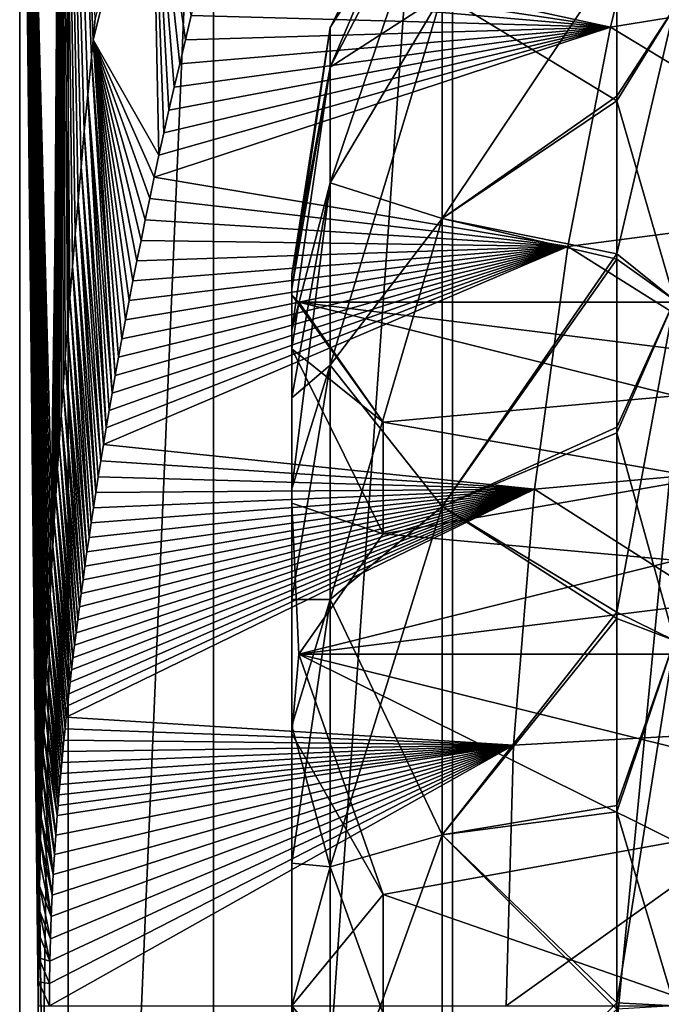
# Model space of a CAD drawing. Header units: metres. Extents: x 26 to 263, y -109 to 109.
# Tile 378 of 656: x 72.83 to 74.41, y 0 to 2.43. Entities that reach past the tile are written whole.
import ezdxf

# ---------------------------------------------------------------- set-up
doc = ezdxf.new("R2010")
doc.units = ezdxf.units.M
doc.layers.add('solid_500750', color=7, linetype='CONTINUOUS')

msp = doc.modelspace()

# ---------------------------------------------------------------- linework, layer by layer
at = {"layer": 'solid_500750'}
for points in [[(72.83136, -4.220759), (72.830727, 4.16214), (72.95034, 4.16214, -1.901214)], [(72.936272, -4.220759, 1.780962), (72.830727, 4.16214), (72.83136, -4.220759)], [(72.912239, 1.130758, 1.758196), (72.933479, 4.16214, 1.762596), (72.830727, 4.16214)], [(72.908798, 1.069608, 1.729915), (72.912239, 1.130758, 1.758196), (72.830727, 4.16214)], [(72.905548, 1.009218, 1.702745), (72.908798, 1.069608, 1.729915), (72.830727, 4.16214)], [(72.902489, 0.949752, 1.676763), (72.905548, 1.009218, 1.702745), (72.830727, 4.16214)], [(72.899635, 0.891474, 1.652155), (72.902489, 0.949752, 1.676763), (72.830727, 4.16214)], [(72.89698, 0.834303, 1.628879), (72.899635, 0.891474, 1.652155), (72.830727, 4.16214)], [(72.894539, 0.778696, 1.607128), (72.89698, 0.834303, 1.628879), (72.830727, 4.16214)], [(72.892311, 0.725096, 1.587066), (72.894539, 0.778696, 1.607128), (72.830727, 4.16214)], [(72.890266, 0.672668, 1.568403), (72.892311, 0.725096, 1.587066), (72.830727, 4.16214)], [(72.888374, 0.620917, 1.550923), (72.890266, 0.672668, 1.568403), (72.830727, 4.16214)], [(72.886635, 0.569753, 1.534649), (72.888374, 0.620917, 1.550923), (72.830727, 4.16214)], [(72.885002, 0.51734, 1.519193), (72.886635, 0.569753, 1.534649), (72.830727, 4.16214)], [(72.883469, 0.463801, 1.504515), (72.885002, 0.51734, 1.519193), (72.830727, 4.16214)], [(72.882065, 0.408958, 1.490978), (72.883469, 0.463801, 1.504515), (72.830727, 4.16214)], [(72.880791, 0.352457, 1.478557), (72.882065, 0.408958, 1.490978), (72.830727, 4.16214)], [(72.879669, 0.294812, 1.467532), (72.880791, 0.352457, 1.478557), (72.830727, 4.16214)], [(72.878738, 0.236504, 1.458357), (72.879669, 0.294812, 1.467532), (72.830727, 4.16214)], [(72.877991, 0.177448, 1.45093), (72.878738, 0.236504, 1.458357), (72.830727, 4.16214)], [(72.877457, 0.118347, 1.445607), (72.877991, 0.177448, 1.45093), (72.830727, 4.16214)], [(72.877144, 0.05923, 1.442402), (72.877457, 0.118347, 1.445607), (72.830727, 4.16214)], [(72.877029, 0, 1.441266), (72.877144, 0.05923, 1.442402), (72.830727, 4.16214)], [(72.877647, -0.140266, 1.44748), (72.877029, 0, 1.441266), (72.830727, 4.16214)], [(72.936272, -4.220759, 1.780962), (72.877647, -0.140266, 1.44748), (72.830727, 4.16214)], [(72.950966, -4.220759, -1.901135), (72.83136, -4.220759), (72.95034, 4.16214, -1.901214)], [(72.912239, 1.130758, 1.758196), (72.915894, 1.192923, 1.787669), (72.933479, 4.16214, 1.762596)], [(72.915894, 1.192923, 1.787669), (72.919762, 1.256242, 1.818349), (72.933479, 4.16214, 1.762596)], [(72.919762, 1.256242, 1.818349), (72.923859, 1.320725, 1.85025), (72.933479, 4.16214, 1.762596)], [(72.923859, 1.320725, 1.85025), (72.928207, 1.386727, 1.883501), (72.933479, 4.16214, 1.762596)], [(72.928207, 1.386727, 1.883501), (72.932816, 1.45418, 1.918072), (72.933479, 4.16214, 1.762596)], [(72.932816, 1.45418, 1.918072), (72.937706, 1.52338, 1.954092), (72.933479, 4.16214, 1.762596)], [(73.011429, 2.377561, 2.429818), (73.016693, 2.42965, 2.460081), (72.933479, 4.16214, 1.762596)], [(73.007149, 2.33455, 2.404907), (73.011429, 2.377561, 2.429818), (72.933479, 4.16214, 1.762596)], [(72.998154, 2.242141, 2.351637), (73.007149, 2.33455, 2.404907), (72.933479, 4.16214, 1.762596)], [(72.989677, 2.152441, 2.300288), (72.998154, 2.242141, 2.351637), (72.933479, 4.16214, 1.762596)], [(72.981705, 2.065363, 2.250815), (72.989677, 2.152441, 2.300288), (72.933479, 4.16214, 1.762596)], [(72.974205, 1.980912, 2.203223), (72.981705, 2.065363, 2.250815), (72.933479, 4.16214, 1.762596)], [(72.967155, 1.899002, 2.157468), (72.974205, 1.980912, 2.203223), (72.933479, 4.16214, 1.762596)], [(72.960526, 1.819457, 2.113457), (72.967155, 1.899002, 2.157468), (72.933479, 4.16214, 1.762596)], [(72.954292, 1.742317, 2.071214), (72.960526, 1.819457, 2.113457), (72.933479, 4.16214, 1.762596)], [(72.948425, 1.667276, 2.03058), (72.954292, 1.742317, 2.071214), (72.933479, 4.16214, 1.762596)], [(72.942902, 1.594371, 1.991573), (72.948425, 1.667276, 2.03058), (72.933479, 4.16214, 1.762596)], [(72.937706, 1.52338, 1.954092), (72.942902, 1.594371, 1.991573), (72.933479, 4.16214, 1.762596)], [(72.950966, -4.220759, -1.901135), (72.95034, 4.16214, -1.901214), (73.307297, 4.16214, -3.772445)], [(73.307907, -4.220759, -3.772288), (72.950966, -4.220759, -1.901135), (73.307297, 4.16214, -3.772445)], [(73.307907, -4.220759, -3.772288), (73.307297, 4.16214, -3.772445), (73.895966, 4.16214, -5.584182)], [(73.896553, -4.220759, -5.58395), (73.307907, -4.220759, -3.772288), (73.895966, 4.16214, -5.584182)], [(73.896553, -4.220759, -5.58395), (73.895966, 4.16214, -5.584182), (74.707062, 4.16214, -7.307853)], [(74.707619, -4.220759, -7.307549), (73.896553, -4.220759, -5.58395), (74.707062, 4.16214, -7.307853)], [(73.594597, 2.310278, 27.678358), (73.870148, 2.839268, 27.833685), (73.870148, 2.959133, 27)], [(73.594597, 2.310278, 27.678358), (73.870148, 2.959133, 27), (73.594597, 2.407811, 27)], [(73.870148, 2.839268, 26.166315), (73.594597, 2.407811, 27), (73.870148, 2.959133, 27)], [(73.156174, 2.950758, 3.242053), (73.011429, 2.377561, 2.429818), (73.173454, 2.093676, 4.141219)], [(73.156174, 2.950758, 3.242053), (73.016693, 2.42965, 2.460081), (73.011429, 2.377561, 2.429818)], [(73.156174, 2.950758, 3.242053), (73.173454, 2.093676, 4.141219), (73.185547, 2.148542, 4.221309)], [(73.156174, 2.950758, 3.242053), (73.185547, 2.148542, 4.221309), (73.198082, 2.204357, 4.302996)], [(73.156174, 2.950758, 3.242053), (73.198082, 2.204357, 4.302996), (73.21106, 2.261122, 4.386268)], [(73.156174, 2.950758, 3.242053), (73.21106, 2.261122, 4.386268), (73.224495, 2.318833, 4.471111)], [(73.156174, 2.950758, 3.242053), (73.224495, 2.318833, 4.471111), (73.238411, 2.377475, 4.557518)], [(73.156174, 2.950758, 3.242053), (73.238411, 2.377475, 4.557518), (73.252808, 2.437095, 4.645542)], [(73.299133, 2.621943, 4.919494), (74.28421, 2.408786, 24.125935), (74.39798, 2.874351, 24.591555)], [(73.870148, 2.489382, 25.400171), (74.300003, 2.861541, 25.163813), (74.300003, 2.227413, 24.431219)], [(75, 2.524911, 24.228355), (74.39798, 2.874351, 24.591555), (74.28421, 2.408786, 24.125935)], [(74.441887, 2.456731, 24.54327), (74.300003, 2.227413, 24.431219), (74.300003, 2.861541, 25.163813)], [(73.594597, 2.025579, 28.301762), (73.870148, 2.489382, 28.599829), (73.870148, 2.839268, 27.833685)], [(73.594597, 2.025579, 28.301762), (73.870148, 2.839268, 27.833685), (73.594597, 2.310278, 27.678358)], [(73.594597, 2.310278, 26.321642), (73.594597, 2.407811, 27), (73.870148, 2.839268, 26.166315)], [(73.594597, 2.310278, 26.321642), (73.870148, 2.839268, 26.166315), (73.870148, 2.489382, 25.400171)], [(73.299133, 2.621943, 4.919494), (73.283142, 2.55926, 4.826432), (74.28421, 2.408786, 24.125935)], [(73.870148, 1.93782, 29.236364), (74.300003, 2.239231, 29.558485), (74.300003, 2.581744, 29.212374)], [(73.870148, 2.489382, 28.599829), (73.870148, 1.93782, 29.236364), (74.300003, 2.581744, 29.212374)], [(74.441887, 2.456731, 29.45673), (74.300003, 2.581744, 29.212374), (74.300003, 2.239231, 29.558485)], [(73.283142, 2.55926, 4.826432), (73.267715, 2.497691, 4.735178), (74.28421, 2.408786, 24.125935)], [(75, 2.524911, 24.228355), (74.28421, 2.408786, 24.125935), (75, 1.975468, 23.813036)], [(73.267715, 2.497691, 4.735178), (73.252808, 2.437095, 4.645542), (74.28421, 2.408786, 24.125935)], [(73.594597, 1.576781, 28.819702), (73.870148, 1.93782, 29.236364), (73.870148, 2.489382, 28.599829)], [(73.594597, 1.576781, 28.819702), (73.870148, 2.489382, 28.599829), (73.594597, 2.025579, 28.301762)], [(73.594597, 2.025579, 25.698238), (73.870148, 2.489382, 25.400171), (73.870148, 1.93782, 24.763636)], [(73.594597, 2.310278, 26.321642), (73.870148, 2.489382, 25.400171), (73.594597, 2.025579, 25.698238)], [(73.870148, 1.93782, 24.763636), (73.870148, 2.489382, 25.400171), (74.300003, 2.227413, 24.431219)], [(74.441887, 2.456731, 29.45673), (74.300003, 2.239231, 29.558485), (74.300003, 1.850887, 29.852055)], [(74.441887, 2.456731, 29.45673), (74.300003, 1.850887, 29.852055), (74.441887, 1.737171, 30.008867)], [(74.441887, 1.737171, 23.991133), (74.300003, 2.227413, 24.431219), (74.441887, 2.456731, 24.54327)], [(73.252808, 2.437095, 4.645542), (73.238411, 2.377475, 4.557518), (74.28421, 2.408786, 24.125935)], [(73.161789, 2.039768, 4.062721), (74.179802, 1.869233, 23.749083), (74.28421, 2.408786, 24.125935)], [(73.173454, 2.093676, 4.141219), (73.161789, 2.039768, 4.062721), (74.28421, 2.408786, 24.125935)], [(73.185547, 2.148542, 4.221309), (73.173454, 2.093676, 4.141219), (74.28421, 2.408786, 24.125935)], [(73.198082, 2.204357, 4.302996), (73.185547, 2.148542, 4.221309), (74.28421, 2.408786, 24.125935)], [(73.21106, 2.261122, 4.386268), (73.198082, 2.204357, 4.302996), (74.28421, 2.408786, 24.125935)], [(73.224495, 2.318833, 4.471111), (73.21106, 2.261122, 4.386268), (74.28421, 2.408786, 24.125935)], [(73.238411, 2.377475, 4.557518), (73.224495, 2.318833, 4.471111), (74.28421, 2.408786, 24.125935)], [(73.594597, 2.407811, 27), (73.5, 1.8, 27), (73.5, 1.765427, 27.351034)], [(73.594597, 2.310278, 26.321642), (73.5, 1.8, 27), (73.594597, 2.407811, 27)], [(73.594597, 2.310278, 27.678358), (73.594597, 2.407811, 27), (73.5, 1.765427, 27.351034)], [(75, 1.975468, 23.813036), (74.28421, 2.408786, 24.125935), (74.179802, 1.869233, 23.749083)], [(73.007149, 2.33455, 2.404907), (73.066025, 1.551638, 3.364043), (73.011429, 2.377561, 2.429818)], [(73.011429, 2.377561, 2.429818), (73.066025, 1.551638, 3.364043), (73.074043, 1.596347, 3.426904)], [(73.011429, 2.377561, 2.429818), (73.074043, 1.596347, 3.426904), (73.08239, 1.641954, 3.491312)], [(73.011429, 2.377561, 2.429818), (73.08239, 1.641954, 3.491312), (73.091064, 1.688465, 3.55727)], [(73.011429, 2.377561, 2.429818), (73.091064, 1.688465, 3.55727), (73.100075, 1.735892, 3.624787)], [(73.011429, 2.377561, 2.429818), (73.100075, 1.735892, 3.624787), (73.109428, 1.784225, 3.693858)], [(73.011429, 2.377561, 2.429818), (73.109428, 1.784225, 3.693858), (73.119141, 1.833477, 3.764491)], [(73.011429, 2.377561, 2.429818), (73.119141, 1.833477, 3.764491), (73.129227, 1.883658, 3.836693)], [(73.011429, 2.377561, 2.429818), (73.129227, 1.883658, 3.836693), (73.139687, 1.934757, 3.910459)], [(73.011429, 2.377561, 2.429818), (73.139687, 1.934757, 3.910459), (73.150536, 1.986794, 3.985801)], [(73.011429, 2.377561, 2.429818), (73.150536, 1.986794, 3.985801), (73.161789, 2.039768, 4.062721)], [(73.011429, 2.377561, 2.429818), (73.161789, 2.039768, 4.062721), (73.173454, 2.093676, 4.141219)], [(72.998154, 2.242141, 2.351637), (73.058304, 1.507834, 3.302732), (73.007149, 2.33455, 2.404907)], [(73.007149, 2.33455, 2.404907), (73.058304, 1.507834, 3.302732), (73.066025, 1.551638, 3.364043)], [(73.594597, 2.310278, 26.321642), (73.5, 1.662988, 26.311255), (73.5, 1.765427, 26.648966)], [(73.594597, 2.310278, 26.321642), (73.594597, 2.025579, 25.698238), (73.5, 1.662988, 26.311255)], [(73.594597, 2.310278, 26.321642), (73.5, 1.765427, 26.648966), (73.5, 1.8, 27)], [(73.594597, 2.310278, 27.678358), (73.5, 1.765427, 27.351034), (73.5, 1.662988, 27.688745)], [(73.594597, 2.025579, 28.301762), (73.594597, 2.310278, 27.678358), (73.5, 1.662988, 27.688745)], [(72.989677, 2.152441, 2.300288), (73.043762, 1.422888, 3.184723), (72.998154, 2.242141, 2.351637)], [(72.998154, 2.242141, 2.351637), (73.043762, 1.422888, 3.184723), (73.050888, 1.464915, 3.242957)], [(72.998154, 2.242141, 2.351637), (73.050888, 1.464915, 3.242957), (73.058304, 1.507834, 3.302732)], [(73.870148, 1.93782, 29.236364), (74.300003, 1.850887, 29.852055), (74.300003, 2.239231, 29.558485)], [(73.870148, 1.93782, 24.763636), (74.300003, 2.227413, 24.431219), (74.300003, 1.837619, 24.139378)], [(74.441887, 1.737171, 23.991133), (74.300003, 1.837619, 24.139378), (74.300003, 2.227413, 24.431219)], [(72.981705, 2.065363, 2.250815), (73.036926, 1.381747, 3.128021), (72.989677, 2.152441, 2.300288)], [(72.989677, 2.152441, 2.300288), (73.036926, 1.381747, 3.128021), (73.043762, 1.422888, 3.184723)], [(72.974205, 1.980912, 2.203223), (73.030357, 1.34147, 3.072831), (72.981705, 2.065363, 2.250815)], [(72.981705, 2.065363, 2.250815), (73.030357, 1.34147, 3.072831), (73.036926, 1.381747, 3.128021)], [(73.161789, 2.039768, 4.062721), (73.150536, 1.986794, 3.985801), (74.179802, 1.869233, 23.749083)], [(73.594597, 2.025579, 25.698238), (73.5, 1.496597, 25.999956), (73.5, 1.662988, 26.311255)], [(73.594597, 2.025579, 25.698238), (73.594597, 1.576781, 25.180298), (73.5, 1.496597, 25.999956)], [(73.594597, 2.025579, 28.301762), (73.5, 1.662988, 27.688745), (73.5, 1.496597, 28.000044)], [(73.594597, 2.025579, 28.301762), (73.5, 1.496597, 28.000044), (73.5, 1.27269, 28.272869)], [(73.594597, 1.576781, 28.819702), (73.594597, 2.025579, 28.301762), (73.5, 1.27269, 28.272869)], [(73.594597, 2.025579, 25.698238), (73.870148, 1.93782, 24.763636), (73.594597, 1.576781, 25.180298)], [(72.967155, 1.899002, 2.157468), (73.018005, 1.263528, 2.967003), (72.974205, 1.980912, 2.203223)], [(72.974205, 1.980912, 2.203223), (73.018005, 1.263528, 2.967003), (73.024055, 1.302079, 3.019178)], [(72.974205, 1.980912, 2.203223), (73.024055, 1.302079, 3.019178), (73.030357, 1.34147, 3.072831)], [(73.150536, 1.986794, 3.985801), (73.139687, 1.934757, 3.910459), (74.179802, 1.869233, 23.749083)], [(75, 1.975468, 23.813036), (74.179802, 1.869233, 23.749083), (75, 1.352847, 23.502836)], [(73.139687, 1.934757, 3.910459), (73.129227, 1.883658, 3.836693), (74.179802, 1.869233, 23.749083)], [(73.594597, 1.000241, 29.190222), (73.870148, 1.229268, 29.691723), (73.870148, 1.93782, 29.236364)], [(73.594597, 1.000241, 29.190222), (73.870148, 1.93782, 29.236364), (73.594597, 1.576781, 28.819702)], [(73.594597, 1.576781, 25.180298), (73.870148, 1.93782, 24.763636), (73.870148, 1.229268, 24.308277)], [(73.870148, 1.93782, 29.236364), (73.870148, 1.229268, 29.691723), (74.300003, 1.850887, 29.852055)], [(73.870148, 1.229268, 24.308277), (73.870148, 1.93782, 24.763636), (74.300003, 1.837619, 24.139378)], [(72.960526, 1.819457, 2.113457), (73.012207, 1.225778, 2.916257), (72.967155, 1.899002, 2.157468)], [(72.967155, 1.899002, 2.157468), (73.012207, 1.225778, 2.916257), (73.018005, 1.263528, 2.967003)], [(73.036926, 1.381747, 3.128021), (74.097626, 1.271786, 23.472244), (74.179802, 1.869233, 23.749083)], [(73.043762, 1.422888, 3.184723), (73.036926, 1.381747, 3.128021), (74.179802, 1.869233, 23.749083)], [(73.050888, 1.464915, 3.242957), (73.043762, 1.422888, 3.184723), (74.179802, 1.869233, 23.749083)], [(73.058304, 1.507834, 3.302732), (73.050888, 1.464915, 3.242957), (74.179802, 1.869233, 23.749083)], [(73.066025, 1.551638, 3.364043), (73.058304, 1.507834, 3.302732), (74.179802, 1.869233, 23.749083)], [(73.074043, 1.596347, 3.426904), (73.066025, 1.551638, 3.364043), (74.179802, 1.869233, 23.749083)], [(73.08239, 1.641954, 3.491312), (73.074043, 1.596347, 3.426904), (74.179802, 1.869233, 23.749083)], [(73.091064, 1.688465, 3.55727), (73.08239, 1.641954, 3.491312), (74.179802, 1.869233, 23.749083)], [(73.100075, 1.735892, 3.624787), (73.091064, 1.688465, 3.55727), (74.179802, 1.869233, 23.749083)], [(73.109428, 1.784225, 3.693858), (73.100075, 1.735892, 3.624787), (74.179802, 1.869233, 23.749083)], [(73.119141, 1.833477, 3.764491), (73.109428, 1.784225, 3.693858), (74.179802, 1.869233, 23.749083)], [(73.129227, 1.883658, 3.836693), (73.119141, 1.833477, 3.764491), (74.179802, 1.869233, 23.749083)], [(75, 1.352847, 23.502836), (74.179802, 1.869233, 23.749083), (74.097626, 1.271786, 23.472244)], [(73.870148, 1.229268, 29.691723), (74.300003, 1.424492, 30.087202), (74.300003, 1.850887, 29.852055)], [(74.441887, 1.737171, 30.008867), (74.300003, 1.850887, 29.852055), (74.300003, 1.424492, 30.087202)], [(72.954292, 1.742317, 2.071214), (73.001297, 1.152682, 2.819046), (72.960526, 1.819457, 2.113457)], [(72.960526, 1.819457, 2.113457), (73.001297, 1.152682, 2.819046), (73.006638, 1.188855, 2.866969)], [(72.960526, 1.819457, 2.113457), (73.006638, 1.188855, 2.866969), (73.012207, 1.225778, 2.916257)], [(73.870148, 1.229268, 24.308277), (74.300003, 1.837619, 24.139378), (74.300003, 1.410147, 23.906218)], [(74.441887, 1.737171, 23.991133), (74.300003, 1.410147, 23.906218), (74.300003, 1.837619, 24.139378)], [(73.5, 1.8, 27), (73.5, 1.75, 27), (73.5, 1.616794, 27.669615)], [(73.5, 1.8, 27), (73.5, 1.765427, 26.648966), (73.5, 1.75, 27)], [(73.5, 1.765427, 27.351034), (73.5, 1.8, 27), (73.5, 1.616794, 27.669615)], [(73.5, 1.765427, 26.648966), (73.5, 1.616794, 26.330385), (73.5, 1.75, 27)], [(73.5, 1.662988, 27.688745), (73.5, 1.765427, 27.351034), (73.5, 1.616794, 27.669615)], [(73.5, 1.765427, 26.648966), (73.5, 1.662988, 26.311255), (73.5, 1.616794, 26.330385)], [(73.5, 1.75, 27), (73.517952, 1.732051, 27), (73.725128, 1.43625, 27.512342)], [(73.5, 1.616794, 27.669615), (73.5, 1.75, 27), (73.725128, 1.43625, 27.512342)], [(73.5, 1.616794, 26.330385), (73.517952, 1.732051, 27), (73.5, 1.75, 27)], [(72.948425, 1.667276, 2.03058), (72.996162, 1.117237, 2.77246), (72.954292, 1.742317, 2.071214)], [(72.954292, 1.742317, 2.071214), (72.996162, 1.117237, 2.77246), (73.001297, 1.152682, 2.819046)], [(73.725128, 1.43625, 26.487658), (73.517952, 1.732051, 27), (73.5, 1.616794, 26.330385)], [(77, 1.732051, 27), (77, 1.299038, 27.75), (73.517952, 0.866025, 28.5)], [(77, 1.732051, 27), (73.517952, 0.866025, 28.5), (73.725128, 1.161827, 27.987658)], [(77, 1.732051, 27), (73.725128, 1.43625, 27.512342), (73.517952, 1.732051, 27)], [(77, 1.732051, 27), (73.517952, 1.732051, 27), (77, 1.299038, 26.25)], [(77, 0.866025, 25.5), (77, 1.299038, 26.25), (73.517952, 1.732051, 27)], [(77, 0.866025, 25.5), (73.517952, 1.732051, 27), (73.725128, 1.43625, 26.487658)], [(77, 1.732051, 27), (73.725128, 1.161827, 27.987658), (73.725128, 1.43625, 27.512342)], [(74.441887, 1.737171, 30.008867), (74.300003, 1.424492, 30.087202), (74.300003, 0.968966, 30.259005)], [(74.441887, 1.737171, 30.008867), (74.300003, 0.968966, 30.259005), (74.441887, 0.899226, 30.355957)], [(74.441887, 0.899226, 23.644043), (74.300003, 1.410147, 23.906218), (74.441887, 1.737171, 23.991133)], [(72.942902, 1.594371, 1.991573), (72.991241, 1.082528, 2.727217), (72.948425, 1.667276, 2.03058)], [(72.948425, 1.667276, 2.03058), (72.991241, 1.082528, 2.727217), (72.996162, 1.117237, 2.77246)], [(73.5, 1.662988, 27.688745), (73.5, 1.616794, 27.669615), (73.5, 1.237337, 28.237513)], [(73.5, 1.496597, 28.000044), (73.5, 1.662988, 27.688745), (73.5, 1.237337, 28.237513)], [(73.5, 1.662988, 26.311255), (73.5, 1.496597, 25.999956), (73.5, 1.616794, 26.330385)], [(73.5, 1.616794, 27.669615), (73.725128, 1.43625, 27.512342), (73.725128, 1.161827, 27.987658)], [(73.5, 1.237337, 28.237513), (73.5, 1.616794, 27.669615), (73.725128, 1.161827, 27.987658)], [(73.5, 1.496597, 25.999956), (73.5, 1.237337, 25.762487), (73.5, 1.616794, 26.330385)], [(73.725128, 1.161826, 26.012342), (73.5, 1.616794, 26.330385), (73.5, 1.237337, 25.762487)], [(73.725128, 1.161826, 26.012342), (73.725128, 1.43625, 26.487658), (73.5, 1.616794, 26.330385)], [(72.937706, 1.52338, 1.954092), (72.981979, 1.015083, 2.64049), (72.942902, 1.594371, 1.991573)], [(72.942902, 1.594371, 1.991573), (72.981979, 1.015083, 2.64049), (72.986519, 1.048471, 2.683222)], [(72.942902, 1.594371, 1.991573), (72.986519, 1.048471, 2.683222), (72.991241, 1.082528, 2.727217)], [(73.594597, 1.576781, 25.180298), (73.5, 0.999968, 25.503317), (73.5, 1.27269, 25.727131)], [(73.594597, 1.576781, 25.180298), (73.594597, 1.000241, 24.809778), (73.5, 0.999968, 25.503317)], [(73.594597, 1.576781, 25.180298), (73.5, 1.27269, 25.727131), (73.5, 1.496597, 25.999956)], [(73.594597, 1.576781, 28.819702), (73.5, 1.27269, 28.272869), (73.5, 0.999968, 28.496683)], [(73.594597, 1.000241, 29.190222), (73.594597, 1.576781, 28.819702), (73.5, 0.999968, 28.496683)], [(73.594597, 1.576781, 25.180298), (73.870148, 1.229268, 24.308277), (73.594597, 1.000241, 24.809778)], [(72.932816, 1.45418, 1.918072), (72.977615, 0.98233, 2.598984), (72.937706, 1.52338, 1.954092)], [(72.937706, 1.52338, 1.954092), (72.977615, 0.98233, 2.598984), (72.981979, 1.015083, 2.64049)], [(73.5, 1.27269, 28.272869), (73.5, 1.496597, 28.000044), (73.5, 1.237337, 28.237513)], [(73.5, 1.496597, 25.999956), (73.5, 1.27269, 25.727131), (73.5, 1.237337, 25.762487)], [(72.928207, 1.386727, 1.883501), (72.969406, 0.91854, 2.519441), (72.932816, 1.45418, 1.918072)], [(72.932816, 1.45418, 1.918072), (72.969406, 0.91854, 2.519441), (72.973427, 0.950137, 2.558623)], [(72.932816, 1.45418, 1.918072), (72.973427, 0.950137, 2.558623), (72.977615, 0.98233, 2.598984)], [(77, 0.866025, 25.5), (73.725128, 1.43625, 26.487658), (73.725128, 1.161826, 26.012342)], [(73.870148, 1.229268, 29.691723), (74.300003, 0.968966, 30.259005), (74.300003, 1.424492, 30.087202)], [(73.870148, 1.229268, 24.308277), (74.300003, 1.410147, 23.906218), (74.300003, 0.953748, 23.736509)], [(74.441887, 0.899226, 23.644043), (74.300003, 0.953748, 23.736509), (74.300003, 1.410147, 23.906218)], [(72.923859, 1.320725, 1.85025), (72.965538, 0.887469, 2.481371), (72.928207, 1.386727, 1.883501)], [(72.928207, 1.386727, 1.883501), (72.965538, 0.887469, 2.481371), (72.969406, 0.91854, 2.519441)], [(73.036926, 1.381747, 3.128021), (73.030357, 1.34147, 3.072831), (74.097626, 1.271786, 23.472244)], [(73.030357, 1.34147, 3.072831), (73.024055, 1.302079, 3.019178), (74.097626, 1.271786, 23.472244)], [(75, 1.352847, 23.502836), (74.097626, 1.271786, 23.472244), (75, 0.695393, 23.315683)], [(72.919762, 1.256242, 1.818349), (72.961823, 0.856877, 2.444364), (72.923859, 1.320725, 1.85025)], [(72.923859, 1.320725, 1.85025), (72.961823, 0.856877, 2.444364), (72.965538, 0.887469, 2.481371)], [(73.024055, 1.302079, 3.019178), (73.018005, 1.263528, 2.967003), (74.097626, 1.271786, 23.472244)], [(77, 0.866025, 28.5), (73.517952, 0.866025, 28.5), (77, 1.299038, 27.75)], [(72.945274, 0.710263, 2.274558), (74.046036, 0.641495, 23.305277), (74.097626, 1.271786, 23.472244)], [(72.948341, 0.738898, 2.306614), (72.945274, 0.710263, 2.274558), (74.097626, 1.271786, 23.472244)], [(72.951515, 0.767811, 2.339578), (72.948341, 0.738898, 2.306614), (74.097626, 1.271786, 23.472244)], [(72.954819, 0.797106, 2.373522), (72.951515, 0.767811, 2.339578), (74.097626, 1.271786, 23.472244)], [(72.958252, 0.826791, 2.408445), (72.954819, 0.797106, 2.373522), (74.097626, 1.271786, 23.472244)], [(72.961823, 0.856877, 2.444364), (72.958252, 0.826791, 2.408445), (74.097626, 1.271786, 23.472244)], [(72.965538, 0.887469, 2.481371), (72.961823, 0.856877, 2.444364), (74.097626, 1.271786, 23.472244)], [(72.969406, 0.91854, 2.519441), (72.965538, 0.887469, 2.481371), (74.097626, 1.271786, 23.472244)], [(72.973427, 0.950137, 2.558623), (72.969406, 0.91854, 2.519441), (74.097626, 1.271786, 23.472244)], [(72.977615, 0.98233, 2.598984), (72.973427, 0.950137, 2.558623), (74.097626, 1.271786, 23.472244)], [(72.981979, 1.015083, 2.64049), (72.977615, 0.98233, 2.598984), (74.097626, 1.271786, 23.472244)], [(72.986519, 1.048471, 2.683222), (72.981979, 1.015083, 2.64049), (74.097626, 1.271786, 23.472244)], [(72.991241, 1.082528, 2.727217), (72.986519, 1.048471, 2.683222), (74.097626, 1.271786, 23.472244)], [(72.996162, 1.117237, 2.77246), (72.991241, 1.082528, 2.727217), (74.097626, 1.271786, 23.472244)], [(73.001297, 1.152682, 2.819046), (72.996162, 1.117237, 2.77246), (74.097626, 1.271786, 23.472244)], [(73.006638, 1.188855, 2.866969), (73.001297, 1.152682, 2.819046), (74.097626, 1.271786, 23.472244)], [(73.012207, 1.225778, 2.916257), (73.006638, 1.188855, 2.866969), (74.097626, 1.271786, 23.472244)], [(73.018005, 1.263528, 2.967003), (73.012207, 1.225778, 2.916257), (74.097626, 1.271786, 23.472244)], [(73.5, 1.27269, 28.272869), (73.5, 1.237337, 28.237513), (73.5, 0.669794, 28.616743)], [(73.5, 0.999968, 28.496683), (73.5, 1.27269, 28.272869), (73.5, 0.669794, 28.616743)], [(73.5, 1.27269, 25.727131), (73.5, 0.999968, 25.503317), (73.5, 1.237337, 25.762487)], [(75, 0.695393, 23.315683), (74.097626, 1.271786, 23.472244), (74.046036, 0.641495, 23.305277)], [(72.915894, 1.192923, 1.787669), (72.954819, 0.797106, 2.373522), (72.919762, 1.256242, 1.818349)], [(72.919762, 1.256242, 1.818349), (72.954819, 0.797106, 2.373522), (72.958252, 0.826791, 2.408445)], [(72.919762, 1.256242, 1.818349), (72.958252, 0.826791, 2.408445), (72.961823, 0.856877, 2.444364)], [(73.5, 1.237337, 28.237513), (73.725128, 1.161827, 27.987658), (73.517952, 0.866025, 28.5)], [(73.5, 0.669794, 28.616743), (73.5, 1.237337, 28.237513), (73.517952, 0.866025, 28.5)], [(73.5, 0.999968, 25.503317), (73.5, 0.669794, 25.383257), (73.5, 1.237337, 25.762487)], [(73.517952, 0.866025, 25.5), (73.5, 1.237337, 25.762487), (73.5, 0.669794, 25.383257)], [(73.517952, 0.866025, 25.5), (73.725128, 1.161826, 26.012342), (73.5, 1.237337, 25.762487)], [(73.594597, 0.342667, 29.383303), (73.870148, 0.421129, 29.929014), (73.870148, 1.229268, 29.691723)], [(73.594597, 0.342667, 29.383303), (73.870148, 1.229268, 29.691723), (73.594597, 1.000241, 29.190222)], [(73.594597, 1.000241, 24.809778), (73.870148, 1.229268, 24.308277), (73.870148, 0.421129, 24.070986)], [(73.870148, 1.229268, 29.691723), (73.870148, 0.421129, 29.929014), (74.300003, 0.968966, 30.259005)], [(73.870148, 0.421129, 24.070986), (73.870148, 1.229268, 24.308277), (74.300003, 0.953748, 23.736509)], [(72.912239, 1.130758, 1.758196), (72.951515, 0.767811, 2.339578), (72.915894, 1.192923, 1.787669)], [(72.915894, 1.192923, 1.787669), (72.951515, 0.767811, 2.339578), (72.954819, 0.797106, 2.373522)], [(77, 0.866025, 25.5), (73.725128, 1.161826, 26.012342), (73.517952, 0.866025, 25.5)], [(72.908798, 1.069608, 1.729915), (72.945274, 0.710263, 2.274558), (72.912239, 1.130758, 1.758196)], [(72.912239, 1.130758, 1.758196), (72.945274, 0.710263, 2.274558), (72.948341, 0.738898, 2.306614)], [(72.912239, 1.130758, 1.758196), (72.948341, 0.738898, 2.306614), (72.951515, 0.767811, 2.339578)], [(72.905548, 1.009218, 1.702745), (72.942329, 0.681891, 2.243376), (72.908798, 1.069608, 1.729915)], [(72.908798, 1.069608, 1.729915), (72.942329, 0.681891, 2.243376), (72.945274, 0.710263, 2.274558)], [(72.902489, 0.949752, 1.676763), (72.939499, 0.653831, 2.213154), (72.905548, 1.009218, 1.702745)], [(72.905548, 1.009218, 1.702745), (72.939499, 0.653831, 2.213154), (72.942329, 0.681891, 2.243376)], [(73.594597, 1.000241, 24.809778), (73.5, 0.688931, 25.337065), (73.5, 0.999968, 25.503317)], [(73.594597, 1.000241, 24.809778), (73.594597, 0.342667, 24.616697), (73.5, 0.688931, 25.337065)], [(73.594597, 1.000241, 29.190222), (73.5, 0.999968, 28.496683), (73.5, 0.688931, 28.662935)], [(73.594597, 1.000241, 29.190222), (73.5, 0.688931, 28.662935), (73.5, 0.351265, 28.765369)], [(73.594597, 0.342667, 29.383303), (73.594597, 1.000241, 29.190222), (73.5, 0.351265, 28.765369)], [(73.5, 0.688931, 28.662935), (73.5, 0.999968, 28.496683), (73.5, 0.669794, 28.616743)], [(73.5, 0.999968, 25.503317), (73.5, 0.688931, 25.337065), (73.5, 0.669794, 25.383257)], [(73.594597, 1.000241, 24.809778), (73.870148, 0.421129, 24.070986), (73.594597, 0.342667, 24.616697)], [(72.899635, 0.891474, 1.652155), (72.934196, 0.598693, 2.155746), (72.902489, 0.949752, 1.676763)], [(72.902489, 0.949752, 1.676763), (72.934196, 0.598693, 2.155746), (72.93679, 0.626108, 2.183959)], [(72.902489, 0.949752, 1.676763), (72.93679, 0.626108, 2.183959), (72.939499, 0.653831, 2.213154)], [(73.870148, 0.421129, 29.929014), (74.300003, 0.493486, 30.363997), (74.300003, 0.968966, 30.259005)], [(73.870148, 0.421129, 24.070986), (74.300003, 0.953748, 23.736509), (74.300003, 0.477817, 23.633743)], [(74.441887, 0.899226, 30.355957), (74.300003, 0.968966, 30.259005), (74.300003, 0.493486, 30.363997)], [(74.441887, 0.899226, 23.644043), (74.300003, 0.477817, 23.633743), (74.300003, 0.953748, 23.736509)], [(74.441887, 0.899226, 30.355957), (74.300003, 0.493486, 30.363997), (74.300003, 0.007945, 30.39999)], [(74.441887, 0.899226, 30.355957), (74.300003, 0.007945, 30.39999), (74.441887, 0, 30.474342)], [(74.441887, 0, 23.525658), (74.300003, 0.477817, 23.633743), (74.441887, 0.899226, 23.644043)], [(72.89698, 0.834303, 1.628879), (72.931725, 0.571701, 2.128656), (72.899635, 0.891474, 1.652155)], [(72.899635, 0.891474, 1.652155), (72.931725, 0.571701, 2.128656), (72.934196, 0.598693, 2.155746)], [(73.5, 0.669794, 28.616743), (73.517952, 0.866025, 28.5), (73.725143, 0.274329, 28.5)], [(73.725143, 0.274328, 25.5), (73.517952, 0.866025, 25.5), (73.5, 0.669794, 25.383257)], [(77, 0.866025, 28.5), (77, 0, 28.5), (73.517952, -0.866025, 28.5)], [(77, 0.866025, 28.5), (73.517952, -0.866025, 28.5), (73.725143, -0.274328, 28.5)], [(77, 0.866025, 28.5), (73.725143, 0.274329, 28.5), (73.517952, 0.866025, 28.5)], [(77, -0.866025, 25.5), (77, 0, 25.5), (73.517952, 0.866025, 25.5)], [(77, 0.866025, 25.5), (73.517952, 0.866025, 25.5), (77, 0, 25.5)], [(77, -0.866025, 25.5), (73.517952, 0.866025, 25.5), (73.725143, 0.274328, 25.5)], [(77, 0.866025, 28.5), (73.725143, -0.274328, 28.5), (73.725143, 0.274329, 28.5)], [(72.894539, 0.778696, 1.607128), (72.92717, 0.51915, 2.078065), (72.89698, 0.834303, 1.628879)], [(72.89698, 0.834303, 1.628879), (72.92717, 0.51915, 2.078065), (72.92939, 0.545197, 2.102777)], [(72.89698, 0.834303, 1.628879), (72.92939, 0.545197, 2.102777), (72.931725, 0.571701, 2.128656)], [(72.892311, 0.725096, 1.587066), (72.925079, 0.493618, 2.054577), (72.894539, 0.778696, 1.607128)], [(72.894539, 0.778696, 1.607128), (72.925079, 0.493618, 2.054577), (72.92717, 0.51915, 2.078065)], [(72.890266, 0.672668, 1.568403), (72.923126, 0.468715, 2.032405), (72.892311, 0.725096, 1.587066)], [(72.892311, 0.725096, 1.587066), (72.923126, 0.468715, 2.032405), (72.925079, 0.493618, 2.054577)], [(72.945274, 0.710263, 2.274558), (72.942329, 0.681891, 2.243376), (74.046036, 0.641495, 23.305277)], [(72.942329, 0.681891, 2.243376), (72.939499, 0.653831, 2.213154), (74.046036, 0.641495, 23.305277)], [(73.5, 0.688931, 28.662935), (73.5, 0.669794, 28.616743), (73.5, 0, 28.749969)], [(73.5, 0.351265, 28.765369), (73.5, 0.688931, 28.662935), (73.5, 0, 28.749969)], [(73.5, 0.688931, 25.337065), (73.5, 0, 25.250031), (73.5, 0.669794, 25.383257)], [(73.5, 0.688931, 25.337065), (73.5, 0.351265, 25.234631), (73.5, 0, 25.250031)], [(73.594597, 0.342667, 24.616697), (73.5, 0.351265, 25.234631), (73.5, 0.688931, 25.337065)], [(75, 0.695393, 23.315683), (74.046036, 0.641495, 23.305277), (74.027809, 0, 23.25)], [(75, 0.695393, 23.315683), (74.027809, 0, 23.25), (75, 0, 23.25)], [(72.888374, 0.620917, 1.550923), (72.91954, 0.420032, 1.991379), (72.890266, 0.672668, 1.568403)], [(72.890266, 0.672668, 1.568403), (72.91954, 0.420032, 1.991379), (72.923126, 0.468715, 2.032405)], [(73.5, 0, 28.749969), (73.5, 0.669794, 28.616743), (73.725143, 0.274329, 28.5)], [(73.725143, 0.274328, 25.5), (73.5, 0.669794, 25.383257), (73.5, 0, 25.250031)], [(74.046036, 0.641495, 23.305277), (72.90403, 0, 1.807087), (74.027809, 0, 23.25)], [(72.90432, 0.055257, 1.810585), (72.90403, 0, 1.807087), (74.046036, 0.641495, 23.305277)], [(72.905167, 0.110546, 1.820941), (72.90432, 0.055257, 1.810585), (74.046036, 0.641495, 23.305277)], [(72.906548, 0.165512, 1.837808), (72.905167, 0.110546, 1.820941), (74.046036, 0.641495, 23.305277)], [(72.90844, 0.21966, 1.86066), (72.906548, 0.165512, 1.837808), (74.046036, 0.641495, 23.305277)], [(72.910751, 0.272311, 1.888344), (72.90844, 0.21966, 1.86066), (74.046036, 0.641495, 23.305277)], [(72.913399, 0.323158, 1.919774), (72.910751, 0.272311, 1.888344), (74.046036, 0.641495, 23.305277)], [(72.916344, 0.372287, 1.95429), (72.913399, 0.323158, 1.919774), (74.046036, 0.641495, 23.305277)], [(72.91954, 0.420032, 1.991379), (72.916344, 0.372287, 1.95429), (74.046036, 0.641495, 23.305277)], [(72.923126, 0.468715, 2.032405), (72.91954, 0.420032, 1.991379), (74.046036, 0.641495, 23.305277)], [(72.925079, 0.493618, 2.054577), (72.923126, 0.468715, 2.032405), (74.046036, 0.641495, 23.305277)], [(72.92717, 0.51915, 2.078065), (72.925079, 0.493618, 2.054577), (74.046036, 0.641495, 23.305277)], [(72.92939, 0.545197, 2.102777), (72.92717, 0.51915, 2.078065), (74.046036, 0.641495, 23.305277)], [(72.931725, 0.571701, 2.128656), (72.92939, 0.545197, 2.102777), (74.046036, 0.641495, 23.305277)], [(72.934196, 0.598693, 2.155746), (72.931725, 0.571701, 2.128656), (74.046036, 0.641495, 23.305277)], [(72.93679, 0.626108, 2.183959), (72.934196, 0.598693, 2.155746), (74.046036, 0.641495, 23.305277)], [(72.939499, 0.653831, 2.213154), (72.93679, 0.626108, 2.183959), (74.046036, 0.641495, 23.305277)], [(72.886635, 0.569753, 1.534649), (72.916344, 0.372287, 1.95429), (72.888374, 0.620917, 1.550923)], [(72.888374, 0.620917, 1.550923), (72.916344, 0.372287, 1.95429), (72.91954, 0.420032, 1.991379)], [(72.885002, 0.51734, 1.519193), (72.913399, 0.323158, 1.919774), (72.886635, 0.569753, 1.534649)], [(72.886635, 0.569753, 1.534649), (72.913399, 0.323158, 1.919774), (72.916344, 0.372287, 1.95429)], [(72.883469, 0.463801, 1.504515), (72.913399, 0.323158, 1.919774), (72.885002, 0.51734, 1.519193)], [(73.870148, 0.421129, 29.929014), (74.300003, 0.007945, 30.39999), (74.300003, 0.493486, 30.363997)], [(72.882065, 0.408958, 1.490978), (72.910751, 0.272311, 1.888344), (72.883469, 0.463801, 1.504515)], [(72.883469, 0.463801, 1.504515), (72.910751, 0.272311, 1.888344), (72.913399, 0.323158, 1.919774)], [(73.870148, 0.421129, 24.070986), (74.300003, 0.477817, 23.633743), (74.300003, -0.007945, 23.60001)], [(74.441887, 0, 23.525658), (74.300003, -0.007945, 23.60001), (74.300003, 0.477817, 23.633743)], [(73.594597, -0.342667, 29.383303), (73.870148, -0.421129, 29.929014), (73.870148, 0.421129, 29.929014)], [(73.594597, -0.342667, 29.383303), (73.870148, 0.421129, 29.929014), (73.594597, 0.342667, 29.383303)], [(73.594597, 0.342667, 24.616697), (73.870148, 0.421129, 24.070986), (73.870148, -0.421129, 24.070986)], [(73.870148, 0.421129, 29.929014), (73.870148, -0.421129, 29.929014), (74.300003, 0.007945, 30.39999)], [(73.870148, -0.421129, 24.070986), (73.870148, 0.421129, 24.070986), (74.300003, -0.007945, 23.60001)], [(72.880791, 0.352457, 1.478557), (72.90844, 0.21966, 1.86066), (72.882065, 0.408958, 1.490978)], [(72.882065, 0.408958, 1.490978), (72.90844, 0.21966, 1.86066), (72.910751, 0.272311, 1.888344)], [(72.879669, 0.294812, 1.467532), (72.90844, 0.21966, 1.86066), (72.880791, 0.352457, 1.478557)], [(73.5, -0.351265, 28.765369), (73.5, 0.351265, 28.765369), (73.5, 0, 28.749969)], [(73.5, 0.351265, 25.234631), (73.5, -0.351265, 25.234631), (73.5, 0, 25.250031)], [(73.5, 0.351265, 25.234631), (73.5, 0, 25.200031), (73.5, -0.351265, 25.234631)], [(73.594597, 0.342667, 24.616697), (73.5, 0, 25.200031), (73.5, 0.351265, 25.234631)], [(73.5, -0.351265, 28.765369), (73.5, 0, 28.799969), (73.5, 0.351265, 28.765369)], [(73.594597, 0.342667, 29.383303), (73.5, 0.351265, 28.765369), (73.5, 0, 28.799969)], [(73.594597, 0.342667, 24.616697), (73.594597, -0.342667, 24.616697), (73.5, 0, 25.200031)], [(73.594597, -0.342667, 29.383303), (73.594597, 0.342667, 29.383303), (73.5, 0, 28.799969)], [(73.594597, 0.342667, 24.616697), (73.870148, -0.421129, 24.070986), (73.594597, -0.342667, 24.616697)], [(72.878738, 0.236504, 1.458357), (72.906548, 0.165512, 1.837808), (72.879669, 0.294812, 1.467532)], [(72.879669, 0.294812, 1.467532), (72.906548, 0.165512, 1.837808), (72.90844, 0.21966, 1.86066)], [(73.5, 0, 28.749969), (73.725143, 0.274329, 28.5), (73.725143, -0.274328, 28.5)], [(73.725143, -0.274329, 25.5), (73.725143, 0.274328, 25.5), (73.5, 0, 25.250031)], [(77, -0.866025, 25.5), (73.725143, 0.274328, 25.5), (73.725143, -0.274329, 25.5)], [(72.877991, 0.177448, 1.45093), (72.905167, 0.110546, 1.820941), (72.878738, 0.236504, 1.458357)], [(72.878738, 0.236504, 1.458357), (72.905167, 0.110546, 1.820941), (72.906548, 0.165512, 1.837808)], [(72.877457, 0.118347, 1.445607), (72.905167, 0.110546, 1.820941), (72.877991, 0.177448, 1.45093)], [(72.877144, 0.05923, 1.442402), (72.90432, 0.055257, 1.810585), (72.877457, 0.118347, 1.445607)], [(72.877457, 0.118347, 1.445607), (72.90432, 0.055257, 1.810585), (72.905167, 0.110546, 1.820941)], [(72.877029, 0, 1.441266), (72.90403, 0, 1.807087), (72.877144, 0.05923, 1.442402)], [(72.877144, 0.05923, 1.442402), (72.90403, 0, 1.807087), (72.90432, 0.055257, 1.810585)], [(73.870148, -0.421129, 29.929014), (74.300003, -0.477817, 30.366257), (74.300003, 0.007945, 30.39999)], [(74.441887, 0, 30.474342), (74.300003, 0.007945, 30.39999), (74.300003, -0.477817, 30.366257)]]:
    msp.add_3dface(points, dxfattribs=at)

doc.saveas('drawing.dxf')
